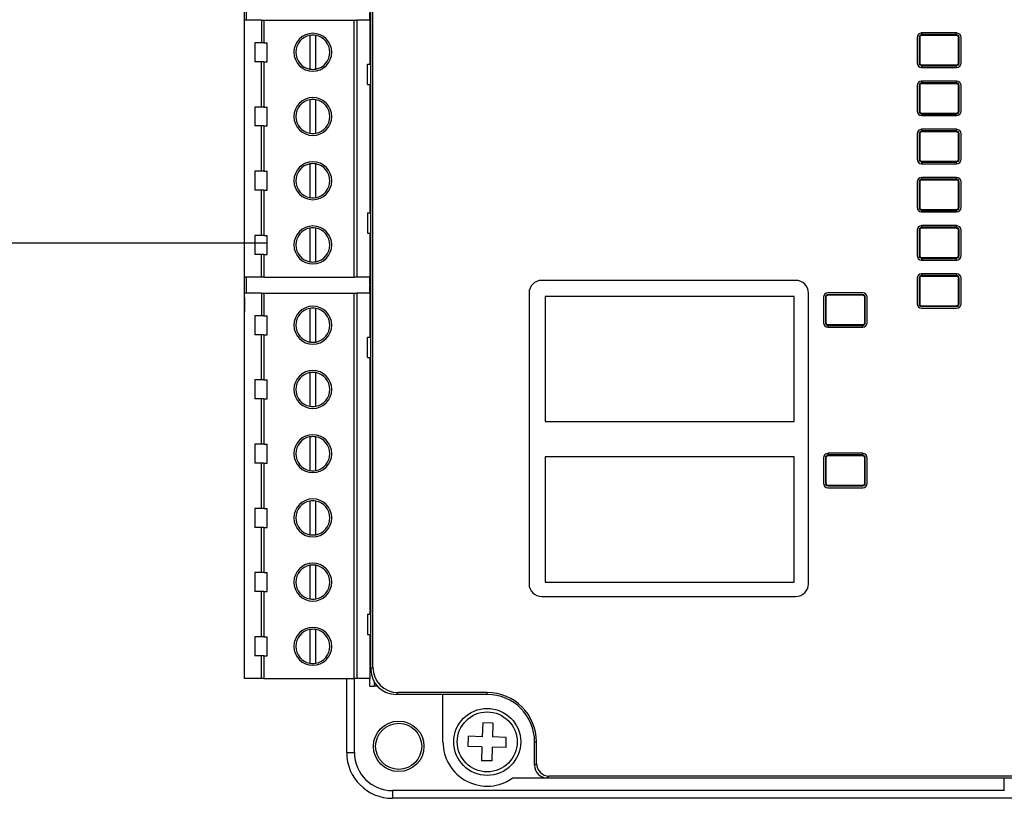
# Model space of a CAD drawing. Header units: millimetres. Extents: x -7023 to 53801, y 9849 to 33561.
# Tile 467 of 537: x 29309 to 29386, y 26684 to 26745. Entities that reach past the tile are written whole.
import ezdxf

# ---------------------------------------------------------------- set-up
doc = ezdxf.new("R2010")
doc.units = ezdxf.units.MM
doc.layers.add('IE_SKD', color=6, linetype='Continuous')

# ---------------------------------------------------------------- blocks, each defined once
blk = doc.blocks.new('Modul kontroli HID X100')
at = {"layer": 'IE_SKD', "linetype": 'Continuous', "lineweight": 25}
for p, q in [((-24132.867, -33306.108), (-24132.867, -33203.301)), ((-24132.714, -33305.955), (-24132.714, -33203.454)), ((-24142.867, -33276.704), (-24142.867, -33232.704)), ((-24142.745, -33253.498), (-24142.745, -33254.768)), ((-24132.96, -33254.768), (-24132.96, -33254.168)), ((-24142.86, -33275.088), (-24142.86, -33254.768)), ((-24141.515, -33254.768), (-24142.86, -33254.768)), ((-24141.515, -33254.768), (-24141.515, -33256.558)), ((-24141.515, -33254.768), (-24141.334, -33254.768)), ((-24141.334, -33254.768), (-24141.334, -33256.558)), ((-24141.334, -33254.768), (-24134.186, -33254.768)), ((-24134.186, -33275.088), (-24134.186, -33254.768)), ((-24134.186, -33254.768), (-24133.989, -33254.768)), ((-24133.989, -33254.768), (-24133.989, -33275.088)), ((-24132.96, -33254.768), (-24133.989, -33254.768)), ((-24132.96, -33254.768), (-24132.96, -33258.248)), ((-24089.301, -33255.782), (-24089.301, -33255.938)), ((-24086.541, -33255.782), (-24089.301, -33255.782)), ((-24089.266, -33255.903), (-24089.301, -33255.938)), ((-24089.266, -33255.903), (-24089.266, -33255.782)), ((-24086.576, -33255.903), (-24089.266, -33255.903)), ((-24086.576, -33255.782), (-24086.576, -33255.903)), ((-24086.576, -33255.903), (-24086.541, -33255.938)), ((-24086.541, -33255.938), (-24086.541, -33255.782)), ((-24142.06, -33256.558), (-24142.06, -33258.058)), ((-24141.515, -33256.558), (-24142.06, -33256.558)), ((-24141.334, -33256.558), (-24141.515, -33256.558)), ((-24141.334, -33256.558), (-24141.06, -33256.558)), ((-24141.06, -33258.058), (-24141.06, -33256.558)), ((-24137.69, -33255.978), (-24137.69, -33258.638)), ((-24137.231, -33258.638), (-24137.231, -33255.978)), ((-24132.96, -33256.433), (-24132.867, -33256.433)), ((-24089.657, -33256.138), (-24089.657, -33258.148)), ((-24089.457, -33256.138), (-24089.501, -33256.138)), ((-24089.501, -33256.138), (-24089.501, -33258.148)), ((-24089.457, -33256.138), (-24089.457, -33258.148)), ((-24089.301, -33255.938), (-24089.301, -33255.982)), ((-24086.541, -33255.982), (-24089.301, -33255.982)), ((-24086.541, -33255.982), (-24086.541, -33255.938)), ((-24086.341, -33256.138), (-24086.385, -33256.138)), ((-24086.385, -33258.148), (-24086.385, -33256.138)), ((-24086.341, -33258.148), (-24086.341, -33256.138)), ((-24086.185, -33258.148), (-24086.185, -33256.138)), ((-24141.515, -33258.058), (-24142.06, -33258.058)), ((-24141.515, -33261.638), (-24141.515, -33258.058)), ((-24141.334, -33258.058), (-24141.515, -33258.058)), ((-24141.334, -33258.058), (-24141.334, -33261.638)), ((-24141.334, -33258.058), (-24141.06, -33258.058)), ((-24132.96, -33258.183), (-24132.867, -33258.183)), ((-24089.501, -33258.148), (-24089.457, -33258.148)), ((-24086.385, -33258.148), (-24086.341, -33258.148)), ((-24133.136, -33259.848), (-24133.136, -33258.248)), ((-24133.136, -33258.248), (-24132.867, -33258.248)), ((-24089.301, -33258.304), (-24086.541, -33258.304)), ((-24089.301, -33258.304), (-24089.301, -33258.348)), ((-24089.266, -33258.382), (-24089.301, -33258.348)), ((-24089.301, -33258.348), (-24089.301, -33258.504)), ((-24089.301, -33258.504), (-24086.541, -33258.504)), ((-24089.266, -33258.382), (-24086.576, -33258.382)), ((-24089.266, -33258.504), (-24089.266, -33258.382)), ((-24086.576, -33258.382), (-24086.541, -33258.348)), ((-24086.576, -33258.382), (-24086.576, -33258.504)), ((-24086.541, -33258.348), (-24086.541, -33258.304)), ((-24086.541, -33258.504), (-24086.541, -33258.348)), ((-24089.301, -33259.592), (-24089.301, -33259.748)), ((-24086.541, -33259.592), (-24089.301, -33259.592)), ((-24089.266, -33259.713), (-24089.301, -33259.748)), ((-24089.301, -33259.748), (-24089.301, -33259.792)), ((-24086.541, -33259.792), (-24089.301, -33259.792)), ((-24089.266, -33259.713), (-24089.266, -33259.592)), ((-24086.576, -33259.713), (-24089.266, -33259.713)), ((-24086.576, -33259.592), (-24086.576, -33259.713)), ((-24086.576, -33259.713), (-24086.541, -33259.748)), ((-24086.541, -33259.748), (-24086.541, -33259.592)), ((-24086.541, -33259.792), (-24086.541, -33259.748)), ((-24133.136, -33259.848), (-24132.867, -33259.848)), ((-24132.96, -33259.848), (-24132.96, -33270.008)), ((-24089.657, -33259.948), (-24089.657, -33261.958)), ((-24089.501, -33259.948), (-24089.501, -33261.958)), ((-24089.457, -33259.948), (-24089.501, -33259.948)), ((-24089.457, -33259.948), (-24089.457, -33261.958)), ((-24086.341, -33259.948), (-24086.385, -33259.948)), ((-24086.385, -33261.958), (-24086.385, -33259.948)), ((-24086.341, -33261.958), (-24086.341, -33259.948)), ((-24086.185, -33261.958), (-24086.185, -33259.948)), ((-24137.69, -33261.058), (-24137.69, -33263.718)), ((-24137.231, -33263.718), (-24137.231, -33261.058)), ((-24142.06, -33261.638), (-24142.06, -33263.138)), ((-24141.515, -33261.638), (-24142.06, -33261.638)), ((-24141.334, -33261.638), (-24141.515, -33261.638)), ((-24141.334, -33261.638), (-24141.06, -33261.638)), ((-24141.06, -33263.138), (-24141.06, -33261.638)), ((-24132.96, -33261.513), (-24132.867, -33261.513)), ((-24089.501, -33261.958), (-24089.457, -33261.958)), ((-24089.301, -33262.114), (-24086.541, -33262.114)), ((-24089.301, -33262.114), (-24089.301, -33262.158)), ((-24086.541, -33262.158), (-24086.541, -33262.114)), ((-24086.385, -33261.958), (-24086.341, -33261.958)), ((-24089.266, -33262.192), (-24089.301, -33262.158)), ((-24089.301, -33262.158), (-24089.301, -33262.314)), ((-24089.301, -33262.314), (-24086.541, -33262.314)), ((-24089.266, -33262.192), (-24086.576, -33262.192)), ((-24089.266, -33262.314), (-24089.266, -33262.192)), ((-24086.576, -33262.192), (-24086.541, -33262.158)), ((-24086.576, -33262.192), (-24086.576, -33262.314)), ((-24086.541, -33262.314), (-24086.541, -33262.158)), ((-24141.515, -33263.138), (-24142.06, -33263.138)), ((-24141.515, -33266.718), (-24141.515, -33263.138)), ((-24141.334, -33263.138), (-24141.515, -33263.138)), ((-24141.334, -33263.138), (-24141.334, -33266.718)), ((-24141.334, -33263.138), (-24141.06, -33263.138)), ((-24132.96, -33263.263), (-24132.867, -33263.263)), ((-24089.301, -33263.402), (-24089.301, -33263.558)), ((-24086.541, -33263.402), (-24089.301, -33263.402)), ((-24089.266, -33263.523), (-24089.301, -33263.558)), ((-24089.301, -33263.558), (-24089.301, -33263.602)), ((-24086.541, -33263.602), (-24089.301, -33263.602)), ((-24089.266, -33263.523), (-24089.266, -33263.402)), ((-24086.576, -33263.523), (-24089.266, -33263.523)), ((-24086.576, -33263.402), (-24086.576, -33263.523)), ((-24086.576, -33263.523), (-24086.541, -33263.558)), ((-24086.541, -33263.558), (-24086.541, -33263.402)), ((-24086.541, -33263.602), (-24086.541, -33263.558)), ((-24089.657, -33263.758), (-24089.657, -33265.768)), ((-24089.501, -33263.758), (-24089.501, -33265.768)), ((-24089.457, -33263.758), (-24089.501, -33263.758)), ((-24089.457, -33263.758), (-24089.457, -33265.768)), ((-24086.341, -33263.758), (-24086.385, -33263.758)), ((-24086.385, -33265.768), (-24086.385, -33263.758)), ((-24086.341, -33265.768), (-24086.341, -33263.758)), ((-24086.185, -33265.768), (-24086.185, -33263.758)), ((-24089.501, -33265.768), (-24089.457, -33265.768)), ((-24089.301, -33265.924), (-24086.541, -33265.924)), ((-24089.301, -33265.924), (-24089.301, -33265.968)), ((-24089.266, -33266.002), (-24089.301, -33265.968)), ((-24089.301, -33265.968), (-24089.301, -33266.124)), ((-24089.266, -33266.002), (-24086.576, -33266.002)), ((-24089.266, -33266.124), (-24089.266, -33266.002)), ((-24086.576, -33266.002), (-24086.541, -33265.968)), ((-24086.576, -33266.002), (-24086.576, -33266.124)), ((-24086.541, -33265.968), (-24086.541, -33265.924)), ((-24086.541, -33266.124), (-24086.541, -33265.968)), ((-24086.385, -33265.768), (-24086.341, -33265.768)), ((-24142.06, -33266.718), (-24142.06, -33268.218)), ((-24141.515, -33266.718), (-24142.06, -33266.718)), ((-24141.334, -33266.718), (-24141.515, -33266.718)), ((-24141.334, -33266.718), (-24141.06, -33266.718)), ((-24141.06, -33268.218), (-24141.06, -33266.718)), ((-24137.69, -33266.138), (-24137.69, -33268.798)), ((-24137.231, -33268.798), (-24137.231, -33266.138)), ((-24132.96, -33266.593), (-24132.867, -33266.593)), ((-24089.301, -33266.124), (-24086.541, -33266.124)), ((-24089.657, -33267.568), (-24089.657, -33269.578)), ((-24089.501, -33267.568), (-24089.501, -33269.578)), ((-24089.457, -33267.568), (-24089.501, -33267.568)), ((-24089.457, -33267.568), (-24089.457, -33269.578)), ((-24089.301, -33267.212), (-24089.301, -33267.368)), ((-24086.541, -33267.212), (-24089.301, -33267.212)), ((-24089.266, -33267.333), (-24089.301, -33267.368)), ((-24089.301, -33267.368), (-24089.301, -33267.412)), ((-24086.541, -33267.412), (-24089.301, -33267.412)), ((-24089.266, -33267.333), (-24089.266, -33267.212)), ((-24086.576, -33267.333), (-24089.266, -33267.333)), ((-24086.576, -33267.212), (-24086.576, -33267.333)), ((-24086.576, -33267.333), (-24086.541, -33267.368)), ((-24086.541, -33267.368), (-24086.541, -33267.212)), ((-24086.541, -33267.412), (-24086.541, -33267.368)), ((-24086.385, -33269.578), (-24086.385, -33267.568)), ((-24086.341, -33267.568), (-24086.385, -33267.568)), ((-24086.341, -33269.578), (-24086.341, -33267.568)), ((-24086.185, -33269.578), (-24086.185, -33267.568)), ((-24141.515, -33268.218), (-24142.06, -33268.218)), ((-24141.515, -33271.798), (-24141.515, -33268.218)), ((-24141.334, -33268.218), (-24141.515, -33268.218)), ((-24141.334, -33268.218), (-24141.334, -33271.798)), ((-24141.334, -33268.218), (-24141.06, -33268.218)), ((-24132.96, -33268.343), (-24132.867, -33268.343)), ((-24089.501, -33269.578), (-24089.457, -33269.578)), ((-24089.301, -33269.734), (-24086.541, -33269.734)), ((-24089.301, -33269.734), (-24089.301, -33269.778)), ((-24089.266, -33269.812), (-24089.301, -33269.778)), ((-24089.301, -33269.778), (-24089.301, -33269.934)), ((-24089.266, -33269.812), (-24086.576, -33269.812)), ((-24089.266, -33269.934), (-24089.266, -33269.812)), ((-24086.576, -33269.812), (-24086.541, -33269.778)), ((-24086.576, -33269.812), (-24086.576, -33269.934)), ((-24086.541, -33269.778), (-24086.541, -33269.734)), ((-24086.541, -33269.934), (-24086.541, -33269.778)), ((-24086.385, -33269.578), (-24086.341, -33269.578)), ((-24133.136, -33270.008), (-24133.136, -33271.608)), ((-24133.136, -33270.008), (-24132.867, -33270.008)), ((-24089.301, -33269.934), (-24086.541, -33269.934)), ((-24137.69, -33271.218), (-24137.69, -33273.878)), ((-24137.231, -33273.878), (-24137.231, -33271.218)), ((-24089.657, -33271.378), (-24089.657, -33273.388)), ((-24089.501, -33271.378), (-24089.501, -33273.388)), ((-24089.457, -33271.378), (-24089.501, -33271.378)), ((-24089.457, -33271.378), (-24089.457, -33273.388)), ((-24089.301, -33271.022), (-24089.301, -33271.178)), ((-24086.541, -33271.022), (-24089.301, -33271.022)), ((-24089.266, -33271.143), (-24089.301, -33271.178)), ((-24089.301, -33271.178), (-24089.301, -33271.222)), ((-24086.541, -33271.222), (-24089.301, -33271.222)), ((-24089.266, -33271.143), (-24089.266, -33271.022)), ((-24086.576, -33271.143), (-24089.266, -33271.143)), ((-24086.576, -33271.022), (-24086.576, -33271.143)), ((-24086.576, -33271.143), (-24086.541, -33271.178)), ((-24086.541, -33271.178), (-24086.541, -33271.022)), ((-24086.541, -33271.222), (-24086.541, -33271.178)), ((-24086.341, -33271.378), (-24086.385, -33271.378)), ((-24086.385, -33273.388), (-24086.385, -33271.378)), ((-24086.341, -33273.388), (-24086.341, -33271.378)), ((-24086.185, -33273.388), (-24086.185, -33271.378)), ((-24142.06, -33271.798), (-24142.06, -33273.298)), ((-24141.515, -33271.798), (-24142.06, -33271.798)), ((-24141.334, -33271.798), (-24141.515, -33271.798)), ((-24141.334, -33271.798), (-24141.06, -33271.798)), ((-24141.06, -33273.298), (-24141.06, -33271.798)), ((-24133.136, -33271.608), (-24132.867, -33271.608)), ((-24132.96, -33271.608), (-24132.96, -33275.088)), ((-24132.96, -33271.673), (-24132.867, -33271.673)), ((-24141.515, -33273.298), (-24142.06, -33273.298)), ((-24141.334, -33273.298), (-24141.515, -33273.298)), ((-24141.515, -33275.088), (-24141.515, -33273.298)), ((-24141.334, -33273.298), (-24141.334, -33275.088)), ((-24141.334, -33273.298), (-24141.06, -33273.298)), ((-24132.96, -33273.423), (-24132.867, -33273.423)), ((-24089.501, -33273.388), (-24089.457, -33273.388)), ((-24089.301, -33273.544), (-24086.541, -33273.544)), ((-24089.301, -33273.544), (-24089.301, -33273.588)), ((-24089.266, -33273.622), (-24089.301, -33273.588)), ((-24089.301, -33273.588), (-24089.301, -33273.744)), ((-24089.301, -33273.744), (-24086.541, -33273.744)), ((-24089.266, -33273.622), (-24086.576, -33273.622)), ((-24089.266, -33273.744), (-24089.266, -33273.622)), ((-24086.576, -33273.622), (-24086.541, -33273.588)), ((-24086.576, -33273.622), (-24086.576, -33273.744)), ((-24086.541, -33273.588), (-24086.541, -33273.544)), ((-24086.541, -33273.744), (-24086.541, -33273.588)), ((-24086.385, -33273.388), (-24086.341, -33273.388)), ((-24141.515, -33275.088), (-24142.86, -33275.088)), ((-24142.745, -33275.088), (-24142.745, -33276.358)), ((-24141.334, -33275.088), (-24141.515, -33275.088)), ((-24141.334, -33275.088), (-24134.186, -33275.088)), ((-24133.989, -33275.088), (-24134.186, -33275.088)), ((-24132.96, -33275.088), (-24133.989, -33275.088)), ((-24132.96, -33275.688), (-24132.96, -33275.088)), ((-24099.258, -33275.351), (-24119.358, -33275.351)), ((-24089.657, -33275.188), (-24089.657, -33277.198)), ((-24089.457, -33275.188), (-24089.501, -33275.188)), ((-24089.501, -33275.188), (-24089.501, -33277.198)), ((-24089.457, -33275.188), (-24089.457, -33277.198)), ((-24089.301, -33274.832), (-24089.301, -33274.988)), ((-24086.541, -33274.832), (-24089.301, -33274.832)), ((-24089.266, -33274.953), (-24089.301, -33274.988)), ((-24089.301, -33274.988), (-24089.301, -33275.032)), ((-24086.541, -33275.032), (-24089.301, -33275.032)), ((-24089.266, -33274.953), (-24089.266, -33274.832)), ((-24086.576, -33274.953), (-24089.266, -33274.953)), ((-24086.576, -33274.832), (-24086.576, -33274.953)), ((-24086.576, -33274.953), (-24086.541, -33274.988)), ((-24086.541, -33274.988), (-24086.541, -33274.832)), ((-24086.541, -33275.032), (-24086.541, -33274.988)), ((-24086.385, -33277.198), (-24086.385, -33275.188)), ((-24086.341, -33275.188), (-24086.385, -33275.188)), ((-24086.341, -33277.198), (-24086.341, -33275.188)), ((-24086.185, -33277.198), (-24086.185, -33275.188)), ((-24132.96, -33275.688), (-24132.867, -33275.688)), ((-24132.96, -33276.358), (-24132.96, -33275.758)), ((-24132.96, -33275.758), (-24132.867, -33275.758)), ((-24142.867, -33276.704), (-24142.867, -33277.704)), ((-24142.86, -33306.838), (-24142.86, -33276.358)), ((-24141.515, -33276.358), (-24142.86, -33276.358)), ((-24141.515, -33276.358), (-24141.515, -33278.148)), ((-24141.515, -33276.358), (-24141.334, -33276.358)), ((-24141.334, -33276.358), (-24141.334, -33278.148)), ((-24141.334, -33276.358), (-24134.186, -33276.358)), ((-24134.186, -33306.838), (-24134.186, -33276.358)), ((-24134.186, -33276.358), (-24133.989, -33276.358)), ((-24133.989, -33276.358), (-24133.989, -33306.838)), ((-24132.96, -33276.358), (-24133.989, -33276.358)), ((-24132.96, -33276.358), (-24132.96, -33279.838)), ((-24120.358, -33276.351), (-24120.358, -33299.351)), ((-24119.094, -33276.615), (-24119.094, -33286.515)), ((-24099.394, -33276.615), (-24119.094, -33276.615)), ((-24099.394, -33286.515), (-24099.394, -33276.615)), ((-24098.258, -33299.351), (-24098.258, -33276.351)), ((-24097.074, -33276.687), (-24097.074, -33278.696)), ((-24096.874, -33276.687), (-24096.918, -33276.687)), ((-24096.918, -33276.687), (-24096.918, -33278.696)), ((-24096.874, -33276.687), (-24096.874, -33278.696)), ((-24093.958, -33276.33), (-24096.718, -33276.33)), ((-24096.718, -33276.487), (-24096.718, -33276.53)), ((-24093.958, -33276.487), (-24096.718, -33276.487)), ((-24093.958, -33276.53), (-24096.718, -33276.53)), ((-24093.958, -33276.53), (-24093.958, -33276.487)), ((-24093.758, -33276.687), (-24093.802, -33276.687)), ((-24093.802, -33278.696), (-24093.802, -33276.687)), ((-24093.758, -33278.696), (-24093.758, -33276.687)), ((-24093.602, -33278.696), (-24093.602, -33276.687)), ((-24142.867, -33277.704), (-24142.86, -33277.704)), ((-24137.69, -33277.568), (-24137.69, -33280.228)), ((-24137.231, -33280.228), (-24137.231, -33277.568)), ((-24089.501, -33277.198), (-24089.457, -33277.198)), ((-24089.301, -33277.354), (-24086.541, -33277.354)), ((-24089.301, -33277.354), (-24089.301, -33277.398)), ((-24089.301, -33277.398), (-24086.541, -33277.398)), ((-24089.301, -33277.554), (-24086.541, -33277.554)), ((-24086.541, -33277.398), (-24086.541, -33277.354)), ((-24086.385, -33277.198), (-24086.341, -33277.198)), ((-24142.06, -33278.148), (-24142.06, -33279.648)), ((-24141.515, -33278.148), (-24142.06, -33278.148)), ((-24141.334, -33278.148), (-24141.515, -33278.148)), ((-24141.334, -33278.148), (-24141.06, -33278.148)), ((-24141.06, -33279.648), (-24141.06, -33278.148)), ((-24132.96, -33278.023), (-24132.867, -33278.023)), ((-24096.918, -33278.696), (-24096.874, -33278.696)), ((-24096.718, -33278.852), (-24093.958, -33278.852)), ((-24096.718, -33278.852), (-24096.718, -33278.896)), ((-24096.683, -33278.931), (-24096.718, -33278.896)), ((-24096.718, -33278.896), (-24096.718, -33279.053)), ((-24096.718, -33279.053), (-24093.958, -33279.053)), ((-24096.683, -33278.931), (-24093.993, -33278.931)), ((-24096.683, -33279.053), (-24096.683, -33278.931)), ((-24093.993, -33278.931), (-24093.958, -33278.896)), ((-24093.993, -33278.931), (-24093.993, -33279.053)), ((-24093.958, -33278.896), (-24093.958, -33278.852)), ((-24093.958, -33279.053), (-24093.958, -33278.896)), ((-24093.802, -33278.696), (-24093.758, -33278.696)), ((-24141.515, -33279.648), (-24142.06, -33279.648)), ((-24141.515, -33283.228), (-24141.515, -33279.648)), ((-24141.334, -33279.648), (-24141.515, -33279.648)), ((-24141.334, -33279.648), (-24141.334, -33283.228)), ((-24141.334, -33279.648), (-24141.06, -33279.648)), ((-24133.136, -33281.438), (-24133.136, -33279.838)), ((-24133.136, -33279.838), (-24132.867, -33279.838)), ((-24132.96, -33279.773), (-24132.867, -33279.773)), ((-24133.136, -33281.438), (-24132.867, -33281.438)), ((-24132.96, -33281.438), (-24132.96, -33301.758)), ((-24137.69, -33282.648), (-24137.69, -33285.308)), ((-24137.231, -33285.308), (-24137.231, -33282.648)), ((-24132.96, -33283.103), (-24132.867, -33283.103)), ((-24142.06, -33283.228), (-24142.06, -33284.728)), ((-24141.515, -33283.228), (-24142.06, -33283.228)), ((-24141.334, -33283.228), (-24141.515, -33283.228)), ((-24141.334, -33283.228), (-24141.06, -33283.228)), ((-24141.06, -33284.728), (-24141.06, -33283.228)), ((-24141.515, -33284.728), (-24142.06, -33284.728)), ((-24141.515, -33288.308), (-24141.515, -33284.728)), ((-24141.334, -33284.728), (-24141.515, -33284.728)), ((-24141.334, -33284.728), (-24141.334, -33288.308)), ((-24141.334, -33284.728), (-24141.06, -33284.728)), ((-24132.96, -33284.853), (-24132.867, -33284.853)), ((-24119.094, -33286.515), (-24099.394, -33286.515)), ((-24137.69, -33287.728), (-24137.69, -33290.388)), ((-24137.231, -33290.388), (-24137.231, -33287.728)), ((-24142.06, -33288.308), (-24142.06, -33289.808)), ((-24141.515, -33288.308), (-24142.06, -33288.308)), ((-24141.334, -33288.308), (-24141.515, -33288.308)), ((-24141.334, -33288.308), (-24141.06, -33288.308)), ((-24141.06, -33289.808), (-24141.06, -33288.308)), ((-24132.96, -33288.183), (-24132.867, -33288.183)), ((-24119.094, -33289.315), (-24119.094, -33299.215)), ((-24099.394, -33289.315), (-24119.094, -33289.315)), ((-24099.394, -33299.215), (-24099.394, -33289.315)), ((-24097.074, -33289.387), (-24097.074, -33291.396)), ((-24096.918, -33289.387), (-24096.918, -33291.396)), ((-24096.874, -33289.387), (-24096.918, -33289.387)), ((-24096.874, -33289.387), (-24096.874, -33291.396)), ((-24096.718, -33289.03), (-24096.718, -33289.187)), ((-24093.958, -33289.03), (-24096.718, -33289.03)), ((-24096.683, -33289.152), (-24096.718, -33289.187)), ((-24096.718, -33289.187), (-24096.718, -33289.23)), ((-24093.958, -33289.23), (-24096.718, -33289.23)), ((-24096.683, -33289.152), (-24096.683, -33289.03)), ((-24093.993, -33289.152), (-24096.683, -33289.152)), ((-24093.993, -33289.03), (-24093.993, -33289.152)), ((-24093.993, -33289.152), (-24093.958, -33289.187)), ((-24093.958, -33289.187), (-24093.958, -33289.03)), ((-24093.958, -33289.23), (-24093.958, -33289.187)), ((-24093.758, -33289.387), (-24093.802, -33289.387)), ((-24093.802, -33291.396), (-24093.802, -33289.387)), ((-24093.758, -33291.396), (-24093.758, -33289.387)), ((-24093.602, -33291.396), (-24093.602, -33289.387)), ((-24141.515, -33289.808), (-24142.06, -33289.808)), ((-24141.515, -33293.388), (-24141.515, -33289.808)), ((-24141.334, -33289.808), (-24141.515, -33289.808)), ((-24141.334, -33289.808), (-24141.334, -33293.388)), ((-24141.334, -33289.808), (-24141.06, -33289.808)), ((-24132.96, -33289.933), (-24132.867, -33289.933)), ((-24096.918, -33291.396), (-24096.874, -33291.396)), ((-24096.718, -33291.552), (-24093.958, -33291.552)), ((-24096.718, -33291.552), (-24096.718, -33291.596)), ((-24096.718, -33291.596), (-24093.958, -33291.596)), ((-24093.958, -33291.596), (-24093.958, -33291.552)), ((-24093.802, -33291.396), (-24093.758, -33291.396)), ((-24096.718, -33291.753), (-24093.958, -33291.753)), ((-24137.69, -33292.808), (-24137.69, -33295.468)), ((-24137.231, -33295.468), (-24137.231, -33292.808)), ((-24132.96, -33293.263), (-24132.867, -33293.263)), ((-24142.06, -33293.388), (-24142.06, -33294.888)), ((-24141.515, -33293.388), (-24142.06, -33293.388)), ((-24141.334, -33293.388), (-24141.515, -33293.388)), ((-24141.334, -33293.388), (-24141.06, -33293.388)), ((-24141.06, -33294.888), (-24141.06, -33293.388)), ((-24141.515, -33294.888), (-24142.06, -33294.888)), ((-24141.515, -33298.468), (-24141.515, -33294.888)), ((-24141.334, -33294.888), (-24141.515, -33294.888)), ((-24141.334, -33294.888), (-24141.334, -33298.468)), ((-24141.334, -33294.888), (-24141.06, -33294.888)), ((-24132.96, -33295.013), (-24132.867, -33295.013)), ((-24137.69, -33297.888), (-24137.69, -33300.548)), ((-24137.231, -33300.548), (-24137.231, -33297.888)), ((-24142.06, -33298.468), (-24142.06, -33299.968)), ((-24141.515, -33298.468), (-24142.06, -33298.468)), ((-24141.334, -33298.468), (-24141.515, -33298.468)), ((-24141.334, -33298.468), (-24141.06, -33298.468)), ((-24141.06, -33299.968), (-24141.06, -33298.468)), ((-24132.96, -33298.343), (-24132.867, -33298.343)), ((-24119.094, -33299.215), (-24099.394, -33299.215)), ((-24141.515, -33299.968), (-24142.06, -33299.968)), ((-24141.515, -33303.548), (-24141.515, -33299.968)), ((-24141.334, -33299.968), (-24141.515, -33299.968)), ((-24141.334, -33299.968), (-24141.334, -33303.548)), ((-24141.334, -33299.968), (-24141.06, -33299.968)), ((-24132.96, -33300.093), (-24132.867, -33300.093)), ((-24119.358, -33300.351), (-24099.258, -33300.351)), ((-24133.136, -33301.758), (-24133.136, -33303.358)), ((-24133.136, -33301.758), (-24132.867, -33301.758)), ((-24137.69, -33302.968), (-24137.69, -33305.628)), ((-24137.231, -33305.628), (-24137.231, -33302.968)), ((-24133.136, -33303.358), (-24132.867, -33303.358)), ((-24132.96, -33303.358), (-24132.96, -33306.838)), ((-24142.06, -33303.548), (-24142.06, -33305.048)), ((-24141.515, -33303.548), (-24142.06, -33303.548)), ((-24141.334, -33303.548), (-24141.515, -33303.548)), ((-24141.334, -33303.548), (-24141.06, -33303.548)), ((-24141.06, -33305.048), (-24141.06, -33303.548)), ((-24132.96, -33303.423), (-24132.867, -33303.423)), ((-24141.515, -33305.048), (-24142.06, -33305.048)), ((-24141.515, -33306.838), (-24141.515, -33305.048)), ((-24141.334, -33305.048), (-24141.515, -33305.048)), ((-24141.334, -33305.048), (-24141.334, -33306.838)), ((-24141.334, -33305.048), (-24141.06, -33305.048)), ((-24132.96, -33305.173), (-24132.867, -33305.173)), ((-24132.867, -33306.108), (-24132.714, -33305.955)), ((-24141.515, -33306.838), (-24142.86, -33306.838)), ((-24141.334, -33306.838), (-24141.515, -33306.838)), ((-24141.334, -33306.838), (-24134.186, -33306.838)), ((-24134.779, -33312.704), (-24134.779, -33306.838)), ((-24133.989, -33306.838), (-24134.186, -33306.838)), ((-24134.167, -33312.704), (-24134.167, -33306.838)), ((-24132.96, -33306.838), (-24133.989, -33306.838)), ((-24132.96, -33307.438), (-24132.96, -33306.838)), ((-24132.615, -33307.08), (-24132.615, -33307.438)), ((-24132.96, -33307.438), (-24132.615, -33307.438)), ((-24132.36, -33307.438), (-24132.615, -33307.438)), ((-24130.718, -33307.951), (-24130.871, -33308.104)), ((-24123.667, -33307.951), (-24130.718, -33307.951)), ((-24123.667, -33308.104), (-24123.667, -33307.951)), ((-24127.167, -33308.104), (-24130.871, -33308.104)), ((-24123.667, -33308.104), (-24127.167, -33308.104)), ((-24127.167, -33311.854), (-24127.167, -33308.104)), ((-24124.023, -33310.343), (-24124.055, -33311.443)), ((-24123.223, -33310.367), (-24124.023, -33310.343)), ((-24123.223, -33310.367), (-24123.255, -33311.466)), ((-24125.178, -33312.21), (-24125.155, -33311.411)), ((-24124.055, -33311.443), (-24125.155, -33311.411)), ((-24122.156, -33311.498), (-24123.255, -33311.466)), ((-24122.179, -33312.298), (-24122.156, -33311.498)), ((-24119.917, -33311.854), (-24119.764, -33311.854)), ((-24119.917, -33313.706), (-24119.917, -33311.854)), ((-24119.764, -33313.553), (-24119.764, -33311.854)), ((-24134.779, -33312.704), (-24134.167, -33312.704)), ((-24124.079, -33312.242), (-24125.178, -33312.21)), ((-24124.079, -33312.242), (-24124.111, -33313.342)), ((-24123.279, -33312.266), (-24123.311, -33313.365)), ((-24122.179, -33312.298), (-24123.279, -33312.266)), ((-24123.311, -33313.365), (-24124.111, -33313.342)), ((-24119.917, -33313.706), (-24119.764, -33313.553)), ((-24121.635, -33314.704), (-24118.919, -33314.704)), ((-24118.766, -33314.551), (-24118.919, -33314.704)), ((-24118.919, -33314.704), (-24105.967, -33314.704)), ((-24118.766, -33314.551), (-24002.568, -33314.551)), ((-24105.967, -33314.704), (-24015.367, -33314.704)), ((-24082.779, -33315.704), (-24082.779, -33314.704)), ((-24082.779, -33315.704), (-24131.167, -33315.704)), ((-24131.167, -33315.704), (-24131.167, -33316.316)), ((-24082.746, -33315.706), (-24082.779, -33315.704)), ((-24081.05, -33316.316), (-24131.167, -33316.316))]:
    blk.add_line(p, q, dxfattribs=at)
for centre, radius in [((-24123.667, -33311.854), 2.65), ((-24123.667, -33311.854), 2.371), ((-24130.667, -33312.204), 2), ((-24130.667, -33312.204), 1.825)]:
    blk.add_circle(centre, radius, dxfattribs=at)
for centre, radius, start, end in [((-24137.46, -33257.308), 1.5, 90, 270), ((-24137.46, -33257.308), 1.5, 270, 90), ((-24089.301, -33256.138), 0.356, 90, 180), ((-24086.541, -33256.138), 0.356, 0, 90), ((-24137.46, -33257.308), 1.35, 99.79454, 260.20546), ((-24137.46, -33257.308), 1.35, 90, 99.79454), ((-24137.46, -33257.308), 1.35, 80.20546, 90), ((-24137.46, -33257.308), 1.35, 279.79454, 80.20546), ((-24089.301, -33256.138), 0.2, 90, 180), ((-24089.301, -33256.138), 0.156, 90, 180), ((-24086.541, -33256.138), 0.2, 0, 90), ((-24086.541, -33256.138), 0.156, 0, 90), ((-24089.301, -33258.148), 0.356, 180, 270), ((-24089.301, -33258.148), 0.2, 180, 270), ((-24089.301, -33258.148), 0.156, 180, 270), ((-24086.541, -33258.148), 0.156, 270, 0), ((-24086.541, -33258.148), 0.2, 270, 0), ((-24086.541, -33258.148), 0.356, 270, 0), ((-24137.46, -33257.308), 1.35, 260.20546, 270), ((-24137.46, -33257.308), 1.35, 270, 279.79454), ((-24089.301, -33259.948), 0.356, 90, 180), ((-24089.301, -33259.948), 0.2, 90, 180), ((-24089.301, -33259.948), 0.156, 90, 180), ((-24086.541, -33259.948), 0.356, 0, 90), ((-24086.541, -33259.948), 0.2, 0, 90), ((-24086.541, -33259.948), 0.156, 0, 90), ((-24137.46, -33262.388), 1.5, 90, 270), ((-24137.46, -33262.388), 1.35, 99.79454, 260.20546), ((-24137.46, -33262.388), 1.35, 90, 99.79454), ((-24137.46, -33262.388), 1.5, 270, 90), ((-24137.46, -33262.388), 1.35, 80.20546, 90), ((-24137.46, -33262.388), 1.35, 279.79454, 80.20546), ((-24089.301, -33261.958), 0.356, 180, 270), ((-24089.301, -33261.958), 0.2, 180, 270), ((-24089.301, -33261.958), 0.156, 180, 270), ((-24086.541, -33261.958), 0.156, 270, 0), ((-24086.541, -33261.958), 0.2, 270, 0), ((-24086.541, -33261.958), 0.356, 270, 0), ((-24089.301, -33263.758), 0.356, 90, 180), ((-24089.301, -33263.758), 0.2, 90, 180), ((-24089.301, -33263.758), 0.156, 90, 180), ((-24086.541, -33263.758), 0.356, 0, 90), ((-24086.541, -33263.758), 0.2, 0, 90), ((-24086.541, -33263.758), 0.156, 0, 90), ((-24137.46, -33262.388), 1.35, 260.20546, 270), ((-24137.46, -33262.388), 1.35, 270, 279.79454), ((-24137.46, -33267.468), 1.5, 90, 270), ((-24137.46, -33267.468), 1.5, 270, 90), ((-24089.301, -33265.768), 0.356, 180, 270), ((-24089.301, -33265.768), 0.2, 180, 270), ((-24089.301, -33265.768), 0.156, 180, 270), ((-24086.541, -33265.768), 0.156, 270, 0), ((-24086.541, -33265.768), 0.2, 270, 0), ((-24086.541, -33265.768), 0.356, 270, 0), ((-24137.46, -33267.468), 1.35, 99.79454, 260.20546), ((-24137.46, -33267.468), 1.35, 90, 99.79454), ((-24137.46, -33267.468), 1.35, 80.20546, 90), ((-24137.46, -33267.468), 1.35, 279.79454, 80.20546), ((-24089.301, -33267.568), 0.356, 90, 180), ((-24089.301, -33267.568), 0.2, 90, 180), ((-24089.301, -33267.568), 0.156, 90, 180), ((-24086.541, -33267.568), 0.356, 0, 90), ((-24086.541, -33267.568), 0.2, 0, 90), ((-24086.541, -33267.568), 0.156, 0, 90), ((-24137.46, -33267.468), 1.35, 260.20546, 270), ((-24137.46, -33267.468), 1.35, 270, 279.79454), ((-24089.301, -33269.578), 0.356, 180, 270), ((-24089.301, -33269.578), 0.2, 180, 270), ((-24089.301, -33269.578), 0.156, 180, 270), ((-24086.541, -33269.578), 0.156, 270, 0), ((-24086.541, -33269.578), 0.2, 270, 0), ((-24086.541, -33269.578), 0.356, 270, 0), ((-24137.46, -33272.548), 1.5, 90, 270), ((-24137.46, -33272.548), 1.35, 99.79454, 260.20546), ((-24137.46, -33272.548), 1.35, 90, 99.79454), ((-24137.46, -33272.548), 1.5, 270, 90), ((-24137.46, -33272.548), 1.35, 80.20546, 90), ((-24137.46, -33272.548), 1.35, 279.79454, 80.20546), ((-24089.301, -33271.378), 0.356, 90, 180), ((-24089.301, -33271.378), 0.2, 90, 180), ((-24089.301, -33271.378), 0.156, 90, 180), ((-24086.541, -33271.378), 0.356, 0, 90), ((-24086.541, -33271.378), 0.2, 0, 90), ((-24086.541, -33271.378), 0.156, 0, 90), ((-24089.301, -33273.388), 0.356, 180, 270), ((-24089.301, -33273.388), 0.2, 180, 270), ((-24089.301, -33273.388), 0.156, 180, 270), ((-24086.541, -33273.388), 0.156, 270, 0), ((-24086.541, -33273.388), 0.2, 270, 0), ((-24086.541, -33273.388), 0.356, 270, 0), ((-24137.46, -33272.548), 1.35, 260.20546, 270), ((-24137.46, -33272.548), 1.35, 270, 279.79454), ((-24119.358, -33276.351), 1, 90, 180), ((-24099.258, -33276.351), 1, 0, 90), ((-24089.301, -33275.188), 0.356, 90, 180), ((-24089.301, -33275.188), 0.2, 90, 180), ((-24089.301, -33275.188), 0.156, 90, 180), ((-24086.541, -33275.188), 0.356, 0, 90), ((-24086.541, -33275.188), 0.2, 0, 90), ((-24086.541, -33275.188), 0.156, 0, 90), ((-24096.718, -33276.687), 0.356, 90, 180), ((-24096.718, -33276.687), 0.2, 90, 180), ((-24096.718, -33276.687), 0.156, 90, 180), ((-24093.958, -33276.687), 0.356, 0, 90), ((-24093.958, -33276.687), 0.2, 0, 90), ((-24093.958, -33276.687), 0.156, 0, 90), ((-24137.46, -33278.898), 1.5, 90, 270), ((-24137.46, -33278.898), 1.35, 99.79454, 260.20546), ((-24137.46, -33278.898), 1.35, 90, 99.79454), ((-24137.46, -33278.898), 1.5, 270, 90), ((-24137.46, -33278.898), 1.35, 80.20546, 90), ((-24137.46, -33278.898), 1.35, 279.79454, 80.20546), ((-24089.301, -33277.198), 0.356, 180, 270), ((-24089.301, -33277.198), 0.2, 180, 270), ((-24089.301, -33277.198), 0.156, 180, 270), ((-24086.541, -33277.198), 0.156, 270, 0), ((-24086.541, -33277.198), 0.2, 270, 0), ((-24086.541, -33277.198), 0.356, 270, 0), ((-24096.718, -33278.696), 0.356, 180, 270), ((-24096.718, -33278.696), 0.2, 180, 270), ((-24096.718, -33278.696), 0.156, 180, 270), ((-24093.958, -33278.696), 0.156, 270, 0), ((-24093.958, -33278.696), 0.2, 270, 0), ((-24093.958, -33278.696), 0.356, 270, 0), ((-24137.46, -33278.898), 1.35, 260.20546, 270), ((-24137.46, -33278.898), 1.35, 270, 279.79454), ((-24137.46, -33283.978), 1.5, 90, 270), ((-24137.46, -33283.978), 1.35, 99.79454, 260.20546), ((-24137.46, -33283.978), 1.35, 90, 99.79454), ((-24137.46, -33283.978), 1.5, 270, 90), ((-24137.46, -33283.978), 1.35, 80.20546, 90), ((-24137.46, -33283.978), 1.35, 279.79454, 80.20546), ((-24137.46, -33283.978), 1.35, 260.20546, 270), ((-24137.46, -33283.978), 1.35, 270, 279.79454), ((-24137.46, -33289.058), 1.5, 90, 270), ((-24137.46, -33289.058), 1.35, 99.79454, 260.20546), ((-24137.46, -33289.058), 1.35, 90, 99.79454), ((-24137.46, -33289.058), 1.5, 270, 90), ((-24137.46, -33289.058), 1.35, 80.20546, 90), ((-24137.46, -33289.058), 1.35, 279.79454, 80.20546), ((-24096.718, -33289.387), 0.356, 90, 180), ((-24096.718, -33289.387), 0.2, 90, 180), ((-24096.718, -33289.387), 0.156, 90, 180), ((-24093.958, -33289.387), 0.356, 0, 90), ((-24093.958, -33289.387), 0.2, 0, 90), ((-24093.958, -33289.387), 0.156, 0, 90), ((-24137.46, -33289.058), 1.35, 260.20546, 270), ((-24137.46, -33289.058), 1.35, 270, 279.79454), ((-24096.718, -33291.396), 0.356, 180, 270), ((-24096.718, -33291.396), 0.2, 180, 270), ((-24096.718, -33291.396), 0.156, 180, 270), ((-24093.958, -33291.396), 0.156, 270, 0), ((-24093.958, -33291.396), 0.2, 270, 0), ((-24093.958, -33291.396), 0.356, 270, 0), ((-24137.46, -33294.138), 1.5, 90, 270), ((-24137.46, -33294.138), 1.35, 99.79454, 260.20546), ((-24137.46, -33294.138), 1.35, 90, 99.79454), ((-24137.46, -33294.138), 1.5, 270, 90), ((-24137.46, -33294.138), 1.35, 80.20546, 90), ((-24137.46, -33294.138), 1.35, 279.79454, 80.20546), ((-24137.46, -33294.138), 1.35, 260.20546, 270), ((-24137.46, -33294.138), 1.35, 270, 279.79454), ((-24137.46, -33299.218), 1.5, 90, 270), ((-24137.46, -33299.218), 1.35, 99.79454, 260.20546), ((-24137.46, -33299.218), 1.35, 90, 99.79454), ((-24137.46, -33299.218), 1.5, 270, 90), ((-24137.46, -33299.218), 1.35, 80.20546, 90), ((-24137.46, -33299.218), 1.35, 279.79454, 80.20546), ((-24119.358, -33299.351), 1, 180, 270), ((-24099.258, -33299.351), 1, 270, 0), ((-24137.46, -33299.218), 1.35, 260.20546, 270), ((-24137.46, -33299.218), 1.35, 270, 279.79454), ((-24137.46, -33304.298), 1.5, 90, 270), ((-24137.46, -33304.298), 1.35, 99.79454, 260.20546), ((-24137.46, -33304.298), 1.35, 90, 99.79454), ((-24137.46, -33304.298), 1.5, 270, 90), ((-24137.46, -33304.298), 1.35, 80.20546, 90), ((-24137.46, -33304.298), 1.35, 279.79454, 80.20546), ((-24137.46, -33304.298), 1.35, 260.20546, 270), ((-24137.46, -33304.298), 1.35, 270, 279.79454), ((-24123.667, -33311.854), 3.903, 0, 90), ((-24123.667, -33311.854), 3.75, 0, 90), ((-24123.667, -33311.854), 3.5, 180, 305.4832), ((-24131.167, -33312.704), 3.612, 180, 270), ((-24131.167, -33312.704), 3, 180, 270)]:
    blk.add_arc(centre, radius, start, end, dxfattribs=at)
for centre, major_axis, ratio, start_param, end_param in [((-24141.801, -33277.704), (1.066, 0), 0.998074, 3.141593, 3.252074), ((-24130.863, -33306.101), (1.419, 1.419), 0.99628, 2.358058, 3.925127), ((-24130.71, -33305.948), (1.419, 1.419), 0.99628, 2.358058, 3.925127), ((-24118.915, -33313.702), (-0.71, -0.71), 0.99628, 5.499651, 7.06672), ((-24118.762, -33313.55), (-0.71, -0.71), 0.99628, 5.499651, 7.06672)]:
    blk.add_ellipse(centre, major_axis=major_axis, ratio=ratio, start_param=start_param, end_param=end_param, dxfattribs=at)

msp = doc.modelspace()

# ---------------------------------------------------------------- linework, layer by layer
at = {"layer": 'IE_SKD', "color": 92}
msp.add_line((28707.359, 26727.326, 904.408), (29327.973, 26727.326, 904.408), dxfattribs=at)

# ---------------------------------------------------------------- block references
at = {"layer": 'IE_SKD', "ltscale": 200, "transparency": 33554687, "xscale": 0.9870040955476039, "yscale": 0.9870040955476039, "zscale": 0.9870040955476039}
msp.add_blockref('Modul kontroli HID X100', (53155.298, 59567.31, 346.725), dxfattribs=at)

doc.saveas('drawing.dxf')
